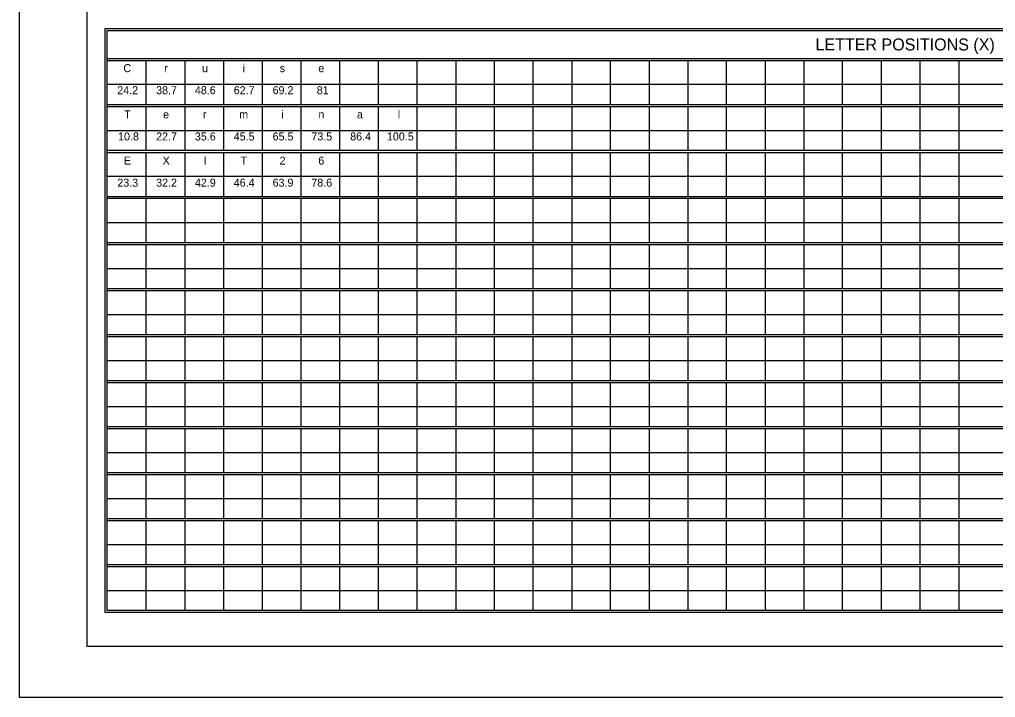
# Model space of a CAD drawing. Extents: x 1806251 to 1809821, y 414895 to 422886.
# Drawn here: x 1809672.13 to 1809679.34, y 415375.97 to 415380.98 of the extents above; entities that cross this region are included whole.
import ezdxf

# ---------------------------------------------------------------- set-up
doc = ezdxf.new("R2010")
doc.units = 0
doc.layers.add('GSSHT', color=7, linetype='Continuous')

msp = doc.modelspace()

# ---------------------------------------------------------------- linework, layer by layer
at = {"layer": 'GSSHT'}
for p, q in [((1809672.1349, 415375.9725), (1809672.1349, 415384.2262)), ((1809672.7816, 415380.6885), (1809684.4905, 415380.6885)), ((1809672.7816, 415380.6737), (1809684.4905, 415380.6737)), ((1809673.0681, 415380.6737), (1809673.0681, 415380.3489)), ((1809673.3545, 415380.6737), (1809673.3545, 415380.3489)), ((1809673.641, 415380.6737), (1809673.641, 415380.3489)), ((1809673.9245, 415380.6737), (1809673.9245, 415380.3489)), ((1809674.2109, 415380.6737), (1809674.2109, 415380.3489)), ((1809674.4973, 415380.6737), (1809674.4973, 415380.3489)), ((1809674.7808, 415380.6737), (1809674.7808, 415380.3489)), ((1809675.0673, 415380.6737), (1809675.0673, 415380.3489)), ((1809675.3537, 415380.6737), (1809675.3537, 415380.3489)), ((1809675.6372, 415380.6737), (1809675.6372, 415380.3489)), ((1809675.9237, 415380.6737), (1809675.9237, 415380.3489)), ((1809676.2101, 415380.6737), (1809676.2101, 415380.3489)), ((1809676.4936, 415380.6737), (1809676.4936, 415380.3489)), ((1809676.7801, 415380.6737), (1809676.7801, 415380.3489)), ((1809677.0665, 415380.6737), (1809677.0665, 415380.3489)), ((1809677.35, 415380.6737), (1809677.35, 415380.3489)), ((1809677.6364, 415380.6737), (1809677.6364, 415380.3489)), ((1809677.9229, 415380.6737), (1809677.9229, 415380.3489)), ((1809678.2064, 415380.6737), (1809678.2064, 415380.3489)), ((1809678.4928, 415380.6737), (1809678.4928, 415380.3489)), ((1809678.7793, 415380.6737), (1809678.7793, 415380.3489)), ((1809679.0657, 415380.6737), (1809679.0657, 415380.3489)), ((1809672.7816, 415380.4995), (1809683.6311, 415380.4995)), ((1809672.7816, 415380.3489), (1809684.4905, 415380.3489)), ((1809672.7816, 415380.3341), (1809684.4905, 415380.3341)), ((1809673.0681, 415380.3341), (1809673.0681, 415380.0122)), ((1809673.3545, 415380.3341), (1809673.3545, 415380.0122)), ((1809673.641, 415380.3341), (1809673.641, 415380.0122)), ((1809673.9245, 415380.3341), (1809673.9245, 415380.0122)), ((1809674.2109, 415380.3341), (1809674.2109, 415380.0122)), ((1809674.4973, 415380.3341), (1809674.4973, 415380.0122)), ((1809674.7808, 415380.3341), (1809674.7808, 415380.0122)), ((1809675.0673, 415380.3341), (1809675.0673, 415380.0122)), ((1809675.3537, 415380.3341), (1809675.3537, 415380.0122)), ((1809675.6372, 415380.3341), (1809675.6372, 415380.0122)), ((1809675.9237, 415380.3341), (1809675.9237, 415380.0122)), ((1809676.2101, 415380.3341), (1809676.2101, 415380.0122)), ((1809676.4936, 415380.3341), (1809676.4936, 415380.0122)), ((1809676.7801, 415380.3341), (1809676.7801, 415380.0122)), ((1809677.0665, 415380.3341), (1809677.0665, 415380.0122)), ((1809677.35, 415380.3341), (1809677.35, 415380.0122)), ((1809677.6364, 415380.3341), (1809677.6364, 415380.0122)), ((1809677.9229, 415380.3341), (1809677.9229, 415380.0122)), ((1809678.2064, 415380.3341), (1809678.2064, 415380.0122)), ((1809678.4928, 415380.3341), (1809678.4928, 415380.0122)), ((1809678.7793, 415380.3341), (1809678.7793, 415380.0122)), ((1809679.0657, 415380.3341), (1809679.0657, 415380.0122)), ((1809672.7816, 415380.1569), (1809683.6311, 415380.1569)), ((1809672.7816, 415380.0122), (1809684.4905, 415380.0122)), ((1809672.7816, 415379.9945), (1809684.4905, 415379.9945)), ((1809673.0681, 415379.9945), (1809673.0681, 415379.6697)), ((1809673.3545, 415379.9945), (1809673.3545, 415379.6697)), ((1809673.641, 415379.9945), (1809673.641, 415379.6697)), ((1809673.9245, 415379.9945), (1809673.9245, 415379.6697)), ((1809674.2109, 415379.9945), (1809674.2109, 415379.6697)), ((1809674.4973, 415379.9945), (1809674.4973, 415379.6697)), ((1809674.7808, 415379.9945), (1809674.7808, 415379.6697)), ((1809675.0673, 415379.9945), (1809675.0673, 415379.6697)), ((1809675.3537, 415379.9945), (1809675.3537, 415379.6697)), ((1809675.6372, 415379.9945), (1809675.6372, 415379.6697)), ((1809675.9237, 415379.9945), (1809675.9237, 415379.6697)), ((1809676.2101, 415379.9945), (1809676.2101, 415379.6697)), ((1809676.4936, 415379.9945), (1809676.4936, 415379.6697)), ((1809676.7801, 415379.9945), (1809676.7801, 415379.6697)), ((1809677.0665, 415379.9945), (1809677.0665, 415379.6697)), ((1809677.35, 415379.9945), (1809677.35, 415379.6697)), ((1809677.6364, 415379.9945), (1809677.6364, 415379.6697)), ((1809677.9229, 415379.9945), (1809677.9229, 415379.6697)), ((1809678.2064, 415379.9945), (1809678.2064, 415379.6697)), ((1809678.4928, 415379.9945), (1809678.4928, 415379.6697)), ((1809678.7793, 415379.9945), (1809678.7793, 415379.6697)), ((1809679.0657, 415379.9945), (1809679.0657, 415379.6697)), ((1809672.7816, 415379.8203), (1809683.6311, 415379.8203)), ((1809672.7816, 415379.6697), (1809684.4905, 415379.6697)), ((1809672.7816, 415379.6579), (1809684.4905, 415379.6579)), ((1809673.0681, 415379.6579), (1809673.0681, 415379.3301)), ((1809673.3545, 415379.6579), (1809673.3545, 415379.3301)), ((1809673.641, 415379.6579), (1809673.641, 415379.3301)), ((1809673.9245, 415379.6579), (1809673.9245, 415379.3301)), ((1809674.2109, 415379.6579), (1809674.2109, 415379.3301)), ((1809674.4973, 415379.6579), (1809674.4973, 415379.3301)), ((1809674.7808, 415379.6579), (1809674.7808, 415379.3301)), ((1809675.0673, 415379.6579), (1809675.0673, 415379.3301)), ((1809675.3537, 415379.6579), (1809675.3537, 415379.3301)), ((1809675.6372, 415379.6579), (1809675.6372, 415379.3301)), ((1809675.9237, 415379.6579), (1809675.9237, 415379.3301)), ((1809676.2101, 415379.6579), (1809676.2101, 415379.3301)), ((1809676.4936, 415379.6579), (1809676.4936, 415379.3301)), ((1809676.7801, 415379.6579), (1809676.7801, 415379.3301)), ((1809677.0665, 415379.6579), (1809677.0665, 415379.3301)), ((1809677.35, 415379.6579), (1809677.35, 415379.3301)), ((1809677.6364, 415379.6579), (1809677.6364, 415379.3301)), ((1809677.9229, 415379.6579), (1809677.9229, 415379.3301)), ((1809678.2064, 415379.6579), (1809678.2064, 415379.3301)), ((1809678.4928, 415379.6579), (1809678.4928, 415379.3301)), ((1809678.7793, 415379.6579), (1809678.7793, 415379.3301)), ((1809679.0657, 415379.6579), (1809679.0657, 415379.3301)), ((1809672.7816, 415379.4777), (1809683.6311, 415379.4777)), ((1809672.7816, 415379.3301), (1809684.4905, 415379.3301)), ((1809672.7816, 415379.3153), (1809684.4905, 415379.3153)), ((1809673.0681, 415379.3153), (1809673.0681, 415378.9905)), ((1809673.3545, 415379.3153), (1809673.3545, 415378.9905)), ((1809673.641, 415379.3153), (1809673.641, 415378.9905)), ((1809673.9245, 415379.3153), (1809673.9245, 415378.9905)), ((1809674.2109, 415379.3153), (1809674.2109, 415378.9905)), ((1809674.4973, 415379.3153), (1809674.4973, 415378.9905)), ((1809674.7808, 415379.3153), (1809674.7808, 415378.9905)), ((1809675.0673, 415379.3153), (1809675.0673, 415378.9905)), ((1809675.3537, 415379.3153), (1809675.3537, 415378.9905)), ((1809675.6372, 415379.3153), (1809675.6372, 415378.9905)), ((1809675.9237, 415379.3153), (1809675.9237, 415378.9905)), ((1809676.2101, 415379.3153), (1809676.2101, 415378.9905)), ((1809676.4936, 415379.3153), (1809676.4936, 415378.9905)), ((1809676.7801, 415379.3153), (1809676.7801, 415378.9905)), ((1809677.0665, 415379.3153), (1809677.0665, 415378.9905)), ((1809677.35, 415379.3153), (1809677.35, 415378.9905)), ((1809677.6364, 415379.3153), (1809677.6364, 415378.9905)), ((1809677.9229, 415379.3153), (1809677.9229, 415378.9905)), ((1809678.2064, 415379.3153), (1809678.2064, 415378.9905)), ((1809678.4928, 415379.3153), (1809678.4928, 415378.9905)), ((1809678.7793, 415379.3153), (1809678.7793, 415378.9905)), ((1809679.0657, 415379.3153), (1809679.0657, 415378.9905)), ((1809672.7816, 415379.1381), (1809683.6311, 415379.1381)), ((1809672.7816, 415378.9905), (1809684.4905, 415378.9905)), ((1809672.7816, 415378.9757), (1809684.4905, 415378.9757)), ((1809673.0681, 415378.9757), (1809673.0681, 415378.6509)), ((1809673.3545, 415378.9757), (1809673.3545, 415378.6509)), ((1809673.641, 415378.9757), (1809673.641, 415378.6509)), ((1809673.9245, 415378.9757), (1809673.9245, 415378.6509)), ((1809674.2109, 415378.9757), (1809674.2109, 415378.6509)), ((1809674.4973, 415378.9757), (1809674.4973, 415378.6509)), ((1809674.7808, 415378.9757), (1809674.7808, 415378.6509)), ((1809675.0673, 415378.9757), (1809675.0673, 415378.6509)), ((1809675.3537, 415378.9757), (1809675.3537, 415378.6509)), ((1809675.6372, 415378.9757), (1809675.6372, 415378.6509)), ((1809675.9237, 415378.9757), (1809675.9237, 415378.6509)), ((1809676.2101, 415378.9757), (1809676.2101, 415378.6509)), ((1809676.4936, 415378.9757), (1809676.4936, 415378.6509)), ((1809676.7801, 415378.9757), (1809676.7801, 415378.6509)), ((1809677.0665, 415378.9757), (1809677.0665, 415378.6509)), ((1809677.35, 415378.9757), (1809677.35, 415378.6509)), ((1809677.6364, 415378.9757), (1809677.6364, 415378.6509)), ((1809677.9229, 415378.9757), (1809677.9229, 415378.6509)), ((1809678.2064, 415378.9757), (1809678.2064, 415378.6509)), ((1809678.4928, 415378.9757), (1809678.4928, 415378.6509)), ((1809678.7793, 415378.9757), (1809678.7793, 415378.6509)), ((1809679.0657, 415378.9757), (1809679.0657, 415378.6509)), ((1809672.7816, 415378.7985), (1809683.6311, 415378.7985)), ((1809672.7816, 415378.6509), (1809684.4905, 415378.6509)), ((1809672.7816, 415378.6361), (1809684.4905, 415378.6361)), ((1809673.0681, 415378.6361), (1809673.0681, 415378.3113)), ((1809673.3545, 415378.6361), (1809673.3545, 415378.3113)), ((1809673.641, 415378.6361), (1809673.641, 415378.3113)), ((1809673.9245, 415378.6361), (1809673.9245, 415378.3113)), ((1809674.2109, 415378.6361), (1809674.2109, 415378.3113)), ((1809674.4973, 415378.6361), (1809674.4973, 415378.3113)), ((1809674.7808, 415378.6361), (1809674.7808, 415378.3113)), ((1809675.0673, 415378.6361), (1809675.0673, 415378.3113)), ((1809675.3537, 415378.6361), (1809675.3537, 415378.3113)), ((1809675.6372, 415378.6361), (1809675.6372, 415378.3113)), ((1809675.9237, 415378.6361), (1809675.9237, 415378.3113)), ((1809676.2101, 415378.6361), (1809676.2101, 415378.3113)), ((1809676.4936, 415378.6361), (1809676.4936, 415378.3113)), ((1809676.7801, 415378.6361), (1809676.7801, 415378.3113)), ((1809677.0665, 415378.6361), (1809677.0665, 415378.3113)), ((1809677.35, 415378.6361), (1809677.35, 415378.3113)), ((1809677.6364, 415378.6361), (1809677.6364, 415378.3113)), ((1809677.9229, 415378.6361), (1809677.9229, 415378.3113)), ((1809678.2064, 415378.6361), (1809678.2064, 415378.3113)), ((1809678.4928, 415378.6361), (1809678.4928, 415378.3113)), ((1809678.7793, 415378.6361), (1809678.7793, 415378.3113)), ((1809679.0657, 415378.6361), (1809679.0657, 415378.3113)), ((1809672.7816, 415378.4589), (1809683.6311, 415378.4589)), ((1809672.7816, 415378.3113), (1809684.4905, 415378.3113)), ((1809672.7816, 415378.2965), (1809684.4905, 415378.2965)), ((1809673.0681, 415378.2965), (1809673.0681, 415377.9717)), ((1809673.3545, 415378.2965), (1809673.3545, 415377.9717)), ((1809673.641, 415378.2965), (1809673.641, 415377.9717)), ((1809673.9245, 415378.2965), (1809673.9245, 415377.9717)), ((1809674.2109, 415378.2965), (1809674.2109, 415377.9717)), ((1809674.4973, 415378.2965), (1809674.4973, 415377.9717)), ((1809674.7808, 415378.2965), (1809674.7808, 415377.9717)), ((1809675.0673, 415378.2965), (1809675.0673, 415377.9717)), ((1809675.3537, 415378.2965), (1809675.3537, 415377.9717)), ((1809675.6372, 415378.2965), (1809675.6372, 415377.9717)), ((1809675.9237, 415378.2965), (1809675.9237, 415377.9717)), ((1809676.2101, 415378.2965), (1809676.2101, 415377.9717)), ((1809676.4936, 415378.2965), (1809676.4936, 415377.9717)), ((1809676.7801, 415378.2965), (1809676.7801, 415377.9717)), ((1809677.0665, 415378.2965), (1809677.0665, 415377.9717)), ((1809677.35, 415378.2965), (1809677.35, 415377.9717)), ((1809677.6364, 415378.2965), (1809677.6364, 415377.9717)), ((1809677.9229, 415378.2965), (1809677.9229, 415377.9717)), ((1809678.2064, 415378.2965), (1809678.2064, 415377.9717)), ((1809678.4928, 415378.2965), (1809678.4928, 415377.9717)), ((1809678.7793, 415378.2965), (1809678.7793, 415377.9717)), ((1809679.0657, 415378.2965), (1809679.0657, 415377.9717)), ((1809672.7816, 415378.1193), (1809683.6311, 415378.1193)), ((1809672.7816, 415377.9717), (1809684.4905, 415377.9717)), ((1809672.7816, 415377.9569), (1809684.4905, 415377.9569)), ((1809673.0681, 415377.9569), (1809673.0681, 415377.6321)), ((1809673.3545, 415377.9569), (1809673.3545, 415377.6321)), ((1809673.641, 415377.9569), (1809673.641, 415377.6321)), ((1809673.9245, 415377.9569), (1809673.9245, 415377.6321)), ((1809674.2109, 415377.9569), (1809674.2109, 415377.6321)), ((1809674.4973, 415377.9569), (1809674.4973, 415377.6321)), ((1809674.7808, 415377.9569), (1809674.7808, 415377.6321)), ((1809675.0673, 415377.9569), (1809675.0673, 415377.6321)), ((1809675.3537, 415377.9569), (1809675.3537, 415377.6321)), ((1809675.6372, 415377.9569), (1809675.6372, 415377.6321)), ((1809675.9237, 415377.9569), (1809675.9237, 415377.6321)), ((1809676.2101, 415377.9569), (1809676.2101, 415377.6321)), ((1809676.4936, 415377.9569), (1809676.4936, 415377.6321)), ((1809676.7801, 415377.9569), (1809676.7801, 415377.6321)), ((1809677.0665, 415377.9569), (1809677.0665, 415377.6321)), ((1809677.35, 415377.9569), (1809677.35, 415377.6321)), ((1809677.6364, 415377.9569), (1809677.6364, 415377.6321)), ((1809677.9229, 415377.9569), (1809677.9229, 415377.6321)), ((1809678.2064, 415377.9569), (1809678.2064, 415377.6321)), ((1809678.4928, 415377.9569), (1809678.4928, 415377.6321)), ((1809678.7793, 415377.9569), (1809678.7793, 415377.6321)), ((1809679.0657, 415377.9569), (1809679.0657, 415377.6321)), ((1809672.7816, 415377.7797), (1809683.6311, 415377.7797)), ((1809672.7816, 415377.6321), (1809684.4905, 415377.6321)), ((1809672.7816, 415377.6173), (1809684.4905, 415377.6173)), ((1809673.0681, 415377.6173), (1809673.0681, 415377.2925)), ((1809673.3545, 415377.6173), (1809673.3545, 415377.2925)), ((1809673.641, 415377.6173), (1809673.641, 415377.2925)), ((1809673.9245, 415377.6173), (1809673.9245, 415377.2925)), ((1809674.2109, 415377.6173), (1809674.2109, 415377.2925)), ((1809674.4973, 415377.6173), (1809674.4973, 415377.2925)), ((1809674.7808, 415377.6173), (1809674.7808, 415377.2925)), ((1809675.0673, 415377.6173), (1809675.0673, 415377.2925)), ((1809675.3537, 415377.6173), (1809675.3537, 415377.2925)), ((1809675.6372, 415377.6173), (1809675.6372, 415377.2925)), ((1809675.9237, 415377.6173), (1809675.9237, 415377.2925)), ((1809676.2101, 415377.6173), (1809676.2101, 415377.2925)), ((1809676.4936, 415377.6173), (1809676.4936, 415377.2925)), ((1809676.7801, 415377.6173), (1809676.7801, 415377.2925)), ((1809677.0665, 415377.6173), (1809677.0665, 415377.2925)), ((1809677.35, 415377.6173), (1809677.35, 415377.2925)), ((1809677.6364, 415377.6173), (1809677.6364, 415377.2925)), ((1809677.9229, 415377.6173), (1809677.9229, 415377.2925)), ((1809678.2064, 415377.6173), (1809678.2064, 415377.2925)), ((1809678.4928, 415377.6173), (1809678.4928, 415377.2925)), ((1809678.7793, 415377.6173), (1809678.7793, 415377.2925)), ((1809679.0657, 415377.6173), (1809679.0657, 415377.2925)), ((1809672.7816, 415377.4401), (1809683.6311, 415377.4401)), ((1809672.7816, 415377.2925), (1809684.4905, 415377.2925)), ((1809672.7816, 415377.2777), (1809684.4905, 415377.2777)), ((1809673.0681, 415377.2777), (1809673.0681, 415376.9529)), ((1809673.3545, 415377.2777), (1809673.3545, 415376.9529)), ((1809673.641, 415377.2777), (1809673.641, 415376.9529)), ((1809673.9245, 415377.2777), (1809673.9245, 415376.9529)), ((1809674.2109, 415377.2777), (1809674.2109, 415376.9529)), ((1809674.4973, 415377.2777), (1809674.4973, 415376.9529)), ((1809674.7808, 415377.2777), (1809674.7808, 415376.9529)), ((1809675.0673, 415377.2777), (1809675.0673, 415376.9529)), ((1809675.3537, 415377.2777), (1809675.3537, 415376.9529)), ((1809675.6372, 415377.2777), (1809675.6372, 415376.9529)), ((1809675.9237, 415377.2777), (1809675.9237, 415376.9529)), ((1809676.2101, 415377.2777), (1809676.2101, 415376.9529)), ((1809676.4936, 415377.2777), (1809676.4936, 415376.9529)), ((1809676.7801, 415377.2777), (1809676.7801, 415376.9529)), ((1809677.0665, 415377.2777), (1809677.0665, 415376.9529)), ((1809677.35, 415377.2777), (1809677.35, 415376.9529)), ((1809677.6364, 415377.2777), (1809677.6364, 415376.9529)), ((1809677.9229, 415377.2777), (1809677.9229, 415376.9529)), ((1809678.2064, 415377.2777), (1809678.2064, 415376.9529)), ((1809678.4928, 415377.2777), (1809678.4928, 415376.9529)), ((1809678.7793, 415377.2777), (1809678.7793, 415376.9529)), ((1809679.0657, 415377.2777), (1809679.0657, 415376.9529)), ((1809672.7816, 415377.1005), (1809683.6311, 415377.1005)), ((1809672.7816, 415376.9529), (1809684.4905, 415376.9529)), ((1809672.7816, 415376.9381), (1809684.4905, 415376.9381)), ((1809673.0681, 415376.9381), (1809673.0681, 415376.6133)), ((1809673.3545, 415376.9381), (1809673.3545, 415376.6133)), ((1809673.641, 415376.9381), (1809673.641, 415376.6133)), ((1809673.9245, 415376.9381), (1809673.9245, 415376.6133)), ((1809674.2109, 415376.9381), (1809674.2109, 415376.6133)), ((1809674.4973, 415376.9381), (1809674.4973, 415376.6133)), ((1809674.7808, 415376.9381), (1809674.7808, 415376.6133)), ((1809675.0673, 415376.9381), (1809675.0673, 415376.6133)), ((1809675.3537, 415376.9381), (1809675.3537, 415376.6133)), ((1809675.6372, 415376.9381), (1809675.6372, 415376.6133)), ((1809675.9237, 415376.9381), (1809675.9237, 415376.6133)), ((1809676.2101, 415376.9381), (1809676.2101, 415376.6133)), ((1809676.4936, 415376.9381), (1809676.4936, 415376.6133)), ((1809676.7801, 415376.9381), (1809676.7801, 415376.6133)), ((1809677.0665, 415376.9381), (1809677.0665, 415376.6133)), ((1809677.35, 415376.9381), (1809677.35, 415376.6133)), ((1809677.6364, 415376.9381), (1809677.6364, 415376.6133)), ((1809677.9229, 415376.9381), (1809677.9229, 415376.6133)), ((1809678.2064, 415376.9381), (1809678.2064, 415376.6133)), ((1809678.4928, 415376.9381), (1809678.4928, 415376.6133)), ((1809678.7793, 415376.9381), (1809678.7793, 415376.6133)), ((1809679.0657, 415376.9381), (1809679.0657, 415376.6133)), ((1809672.7816, 415376.7609), (1809683.6311, 415376.7609)), ((1809684.8891, 415375.9725), (1809672.1349, 415375.9725))]:
    msp.add_line(p, q, dxfattribs=at)
for points in [[(1809672.634, 415383.8512), (1809684.6381, 415383.8512), (1809684.6381, 415376.3475), (1809672.634, 415376.3475)], [(1809672.7669, 415380.91), (1809684.5052, 415380.91), (1809684.5052, 415376.5985), (1809672.7669, 415376.5985)], [(1809672.7816, 415380.8952), (1809684.4905, 415380.8952), (1809684.4905, 415376.6133), (1809672.7816, 415376.6133)]]:
    msp.add_lwpolyline(points, close=True, dxfattribs=at)

# ---------------------------------------------------------------- texts
for s, height, p in [('LETTER POSITIONS (X)', 0.088592, (1809678.0085, 415380.7475)), ('C', 0.0591, (1809672.9018, 415380.5874)), ('r', 0.0591, (1809673.202, 415380.5874)), ('u', 0.0591, (1809673.4813, 415380.5874)), ('i', 0.0591, (1809673.7811, 415380.5874)), ('s', 0.0591, (1809674.0554, 415380.5874)), ('e', 0.0591, (1809674.3397, 415380.5874)), ('24.2', 0.05906, (1809672.8562, 415380.4246)), ('38.7', 0.05906, (1809673.143, 415380.4246)), ('48.6', 0.05906, (1809673.4288, 415380.4246)), ('62.7', 0.05906, (1809673.7156, 415380.4246)), ('69.2', 0.05906, (1809674.0024, 415380.4246)), ('81', 0.05906, (1809674.3282, 415380.4246)), ('T', 0.0591, (1809672.9067, 415380.2463)), ('i', 0.0591, (1809674.0674, 415380.2463)), ('l', 0.0591, (1809674.9263, 415380.2463)), ('e', 0.0591, (1809673.1945, 415380.2463)), ('r', 0.0591, (1809673.4883, 415380.2463)), ('m', 0.0591, (1809673.7561, 415380.2463)), ('n', 0.0591, (1809674.3407, 415380.2463)), ('a', 0.0591, (1809674.625, 415380.2463)), ('10.8', 0.05906, (1809672.8622, 415380.0835)), ('22.7', 0.05906, (1809673.143, 415380.0835)), ('35.6', 0.05906, (1809673.4288, 415380.0835)), ('45.5', 0.05906, (1809673.7156, 415380.0835)), ('65.5', 0.05906, (1809674.0024, 415380.0835)), ('73.5', 0.05906, (1809674.2887, 415380.0835)), ('86.4', 0.05906, (1809674.575, 415380.0835)), ('100.5', 0.05906, (1809674.8463, 415380.0835)), ('E', 0.0591, (1809672.9052, 415379.9052)), ('X', 0.0591, (1809673.191, 415379.9052)), ('I', 0.0591, (1809673.4938, 415379.9052)), ('T', 0.0591, (1809673.7661, 415379.9052)), ('2', 0.0591, (1809674.0539, 415379.9052)), ('6', 0.0591, (1809674.3397, 415379.9052)), ('23.3', 0.05906, (1809672.8567, 415379.7424)), ('32.2', 0.05906, (1809673.143, 415379.7424)), ('42.9', 0.05906, (1809673.4293, 415379.7424)), ('46.4', 0.05906, (1809673.7156, 415379.7424)), ('63.9', 0.05906, (1809674.0024, 415379.7424)), ('78.6', 0.05906, (1809674.2882, 415379.7424))]:
    msp.add_text(s, height=height, dxfattribs=at).set_placement(p)

doc.saveas('drawing.dxf')
